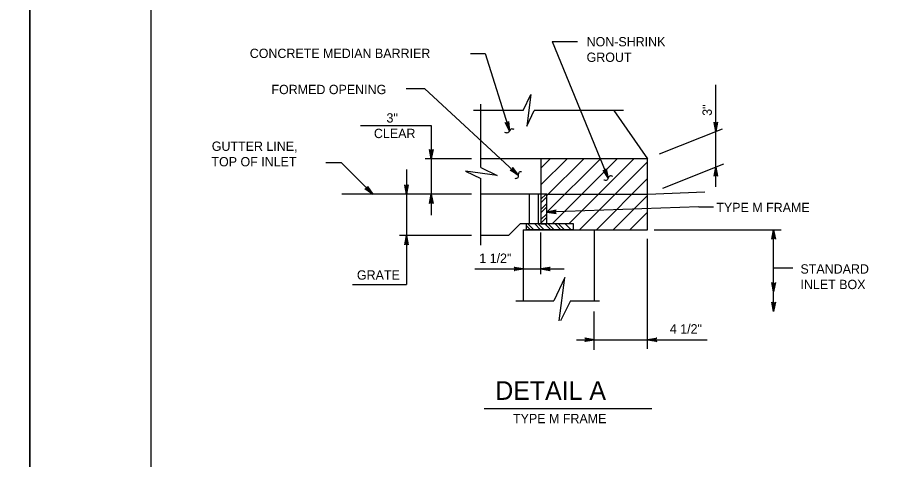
# Model space of a CAD drawing. Extents: x 2087776 to 2104538, y 970919 to 982612.
# Drawn here: x 2098799 to 2099715, y 975349 to 975816 of the extents above; entities that cross this region are included whole.
import ezdxf

# ---------------------------------------------------------------- set-up
doc = ezdxf.new("R2010")
doc.units = 0
doc.layers.add('1', color=7, linetype='Continuous')
doc.layers.add('PLT-BNDY', color=7, linetype='Continuous')

msp = doc.modelspace()

# ---------------------------------------------------------------- linework, layer by layer
at = {"layer": '1'}
for p, q in [((2099364.43, 975790.44), (2099391.19, 975790.44)), ((2099364.43, 975790.44), (2099423.86, 975646.14)), ((2099278.3, 975777.78), (2099293.91, 975777.78)), ((2099293.91, 975777.78), (2099319.46, 975695.94)), ((2099537.51, 975636.95), (2099537.51, 975744.64)), ((2099210.08, 975740.65), (2099229.72, 975740.65)), ((2099229.72, 975740.65), (2099328.68, 975649.24)), ((2099289.25, 975657.37), (2099289.25, 975724.39)), ((2099333.85, 975717.43), (2099281.45, 975717.43)), ((2099440.1, 975717.43), (2099345.4, 975717.43)), ((2099429.87, 975717.43), (2099465.26, 975666.61)), ((2099162.01, 975701.8), (2099236.76, 975701.8)), ((2099236.76, 975701.8), (2099236.76, 975606.95)), ((2099477.95, 975671.65), (2099544.7, 975698.18)), ((2099125.37, 975662.69), (2099141.35, 975662.69)), ((2099141.35, 975662.69), (2099174.92, 975629.11)), ((2099279.36, 975666.61), (2099230.2, 975666.61)), ((2099465.26, 975666.61), (2099289.25, 975666.61)), ((2099352.76, 975639.12), (2099380.26, 975666.61)), ((2099352.76, 975656.79), (2099362.59, 975666.61)), ((2099465.26, 975666.61), (2099352.76, 975666.61)), ((2099352.76, 975666.61), (2099352.76, 975629.11)), ((2099359.02, 975627.71), (2099397.93, 975666.61)), ((2099359.02, 975610.03), (2099415.6, 975666.61)), ((2099364.51, 975597.85), (2099433.27, 975666.61)), ((2099382.18, 975597.85), (2099450.94, 975666.61)), ((2099393.59, 975591.6), (2099465.26, 975663.27)), ((2099465.26, 975591.6), (2099465.26, 975666.61)), ((2099481.48, 975635.56), (2099546.18, 975661.27)), ((2099210.5, 975655.08), (2099210.5, 975533.71)), ((2099289.25, 975575.19), (2099289.25, 975645.82)), ((2099411.27, 975591.6), (2099465.26, 975645.6)), ((2099465.26, 975629.11), (2099525.89, 975631.54)), ((2099279.36, 975629.11), (2099142.12, 975629.11)), ((2099352.76, 975629.11), (2099289.25, 975629.11)), ((2099340.27, 975629.11), (2099340.27, 975597.85)), ((2099349.64, 975629.11), (2099349.64, 975597.85)), ((2099352.76, 975629.11), (2099352.76, 975597.85)), ((2099359.02, 975629.1), (2099352.76, 975629.1)), ((2099352.76, 975629.1), (2099352.76, 975597.85)), ((2099359.02, 975629.11), (2099465.26, 975629.11)), ((2099359.02, 975597.85), (2099359.02, 975629.1)), ((2099428.94, 975591.6), (2099465.26, 975627.93)), ((2099519.52, 975615.66), (2099359.02, 975610.29)), ((2099519.52, 975615.66), (2099535.06, 975615.66)), ((2099446.61, 975591.6), (2099465.26, 975610.26)), ((2099318.4, 975585.36), (2099330.89, 975597.85)), ((2099352.76, 975597.85), (2099330.89, 975597.85)), ((2099387.13, 975597.85), (2099337.13, 975597.85)), ((2099337.13, 975597.85), (2099337.13, 975591.6)), ((2099352.76, 975597.85), (2099359.02, 975597.85)), ((2099359.02, 975597.85), (2099352.76, 975597.85)), ((2099352.76, 975597.85), (2099359.02, 975597.85)), ((2099387.13, 975591.6), (2099387.13, 975597.85)), ((2099279.36, 975585.36), (2099203, 975585.36)), ((2099318.4, 975585.36), (2099289.25, 975585.36)), ((2099334.01, 975591.6), (2099334.01, 975516.6)), ((2099334.01, 975591.6), (2099465.26, 975591.6)), ((2099337.13, 975591.6), (2099387.13, 975591.6)), ((2099387.13, 975591.6), (2099337.13, 975591.6)), ((2099337.13, 975591.6), (2099387.13, 975591.6)), ((2099352.76, 975544.71), (2099352.76, 975588.76)), ((2099409.01, 975591.6), (2099409.01, 975516.6)), ((2099472.54, 975591.6), (2099606.7, 975591.6)), ((2099598.72, 975505.3), (2099598.72, 975591.6)), ((2099465.26, 975465.63), (2099465.26, 975582.11)), ((2099282.72, 975550.26), (2099377.28, 975550.26)), ((2099618.9, 975551.12), (2099598.72, 975551.12)), ((2099153.55, 975533.71), (2099210.5, 975533.71)), ((2099326.02, 975516.6), (2099366.48, 975516.6)), ((2099383.81, 975516.6), (2099414.63, 975516.6)), ((2099409.01, 975464.91), (2099409.01, 975505.09)), ((2099390.45, 975475.35), (2099528.38, 975475.35)), ((2099292.77, 975402.79), (2099469.95, 975402.79))]:
    msp.add_line(p, q, dxfattribs=at)
for points in [[(2101519.11, 974866.19), (2101519.11, 976716.58), (2098940.37, 976716.58), (2098940.37, 974866.19), (2101519.11, 974866.19), (2101519.11, 974952.67), (2100862.94, 974952.67), (2100862.94, 975164.86), (2101519.11, 975164.86), (2101519.11, 975259.89), (2100862.94, 975259.89), (2100862.94, 974866.19), (2101121.48, 974866.19), (2101121.48, 974952.67), (2101121.48, 974866.19), (2101374.1, 974866.19), (2101374.1, 974952.67), (2101374.1, 974912.26), (2101519.11, 974912.26)], [(2099333.85, 975717.43), (2099342.18, 975734.44), (2099337.65, 975701.14), (2099345.4, 975717.43)], [(2099319.46, 975695.94), (2099314.79, 975704.74), (2099315.15, 975704.45), (2099315.51, 975704.17), (2099315.88, 975704.08), (2099316.26, 975704), (2099316.59, 975704.04), (2099316.92, 975704.09), (2099317.21, 975704.24), (2099317.51, 975704.39), (2099317.76, 975704.67), (2099318.02, 975704.95), (2099318.16, 975705.39), (2099318.29, 975705.83), (2099319.46, 975695.94), (2099318.16, 975705.39), (2099318.02, 975704.95), (2099319.46, 975695.94), (2099317.76, 975704.67), (2099317.51, 975704.39), (2099319.46, 975695.94), (2099317.21, 975704.24), (2099316.92, 975704.09), (2099319.46, 975695.94), (2099316.59, 975704.04), (2099316.26, 975704), (2099319.46, 975695.94), (2099315.88, 975704.08), (2099315.51, 975704.17), (2099319.46, 975695.94), (2099315.15, 975704.45)], [(2099537.51, 975695.32), (2099535.68, 975705.11), (2099535.94, 975704.73), (2099536.2, 975704.35), (2099536.53, 975704.16), (2099536.86, 975703.97), (2099537.19, 975703.91), (2099537.51, 975703.85), (2099537.84, 975703.91), (2099538.17, 975703.97), (2099538.5, 975704.16), (2099538.83, 975704.35), (2099539.09, 975704.73), (2099539.35, 975705.11), (2099537.51, 975695.32), (2099539.09, 975704.73), (2099538.83, 975704.35), (2099537.51, 975695.32), (2099538.5, 975704.16), (2099538.17, 975703.97), (2099537.51, 975695.32), (2099537.84, 975703.91), (2099537.51, 975703.85), (2099537.51, 975695.32), (2099537.19, 975703.91), (2099536.86, 975703.97), (2099537.51, 975695.32), (2099536.53, 975704.16), (2099536.2, 975704.35), (2099537.51, 975695.32), (2099535.94, 975704.73)], [(2099236.76, 975666.61), (2099234.92, 975676.4), (2099235.18, 975676.02), (2099235.45, 975675.65), (2099235.77, 975675.45), (2099236.1, 975675.26), (2099236.43, 975675.2), (2099236.76, 975675.14), (2099237.09, 975675.2), (2099237.41, 975675.26), (2099237.74, 975675.45), (2099238.07, 975675.65), (2099238.33, 975676.02), (2099238.59, 975676.4), (2099236.76, 975666.61), (2099238.33, 975676.02), (2099238.07, 975675.65), (2099236.76, 975666.61), (2099237.74, 975675.45), (2099237.41, 975675.26), (2099236.76, 975666.61), (2099237.09, 975675.2), (2099236.76, 975675.14), (2099236.76, 975666.61), (2099236.43, 975675.2), (2099236.1, 975675.26), (2099236.76, 975666.61), (2099235.77, 975675.45), (2099235.45, 975675.65), (2099236.76, 975666.61), (2099235.18, 975676.02)], [(2099289.25, 975657.37), (2099306.27, 975649.04), (2099272.97, 975653.57), (2099289.25, 975645.82)], [(2099328.68, 975649.24), (2099320.25, 975654.53), (2099320.7, 975654.47), (2099321.16, 975654.4), (2099321.52, 975654.51), (2099321.89, 975654.62), (2099322.15, 975654.83), (2099322.41, 975655.03), (2099322.6, 975655.31), (2099322.78, 975655.59), (2099322.86, 975655.96), (2099322.94, 975656.33), (2099322.84, 975656.78), (2099322.74, 975657.23), (2099328.68, 975649.24), (2099322.84, 975656.78), (2099322.94, 975656.33), (2099328.68, 975649.24), (2099322.86, 975655.96), (2099322.78, 975655.59), (2099328.68, 975649.24), (2099322.6, 975655.31), (2099322.41, 975655.03), (2099328.68, 975649.24), (2099322.15, 975654.83), (2099321.89, 975654.62), (2099328.68, 975649.24), (2099321.52, 975654.51), (2099321.16, 975654.4), (2099328.68, 975649.24), (2099320.7, 975654.47)], [(2099423.86, 975646.14), (2099418.43, 975654.49), (2099418.82, 975654.24), (2099419.2, 975654), (2099419.58, 975653.94), (2099419.96, 975653.89), (2099420.28, 975653.96), (2099420.61, 975654.03), (2099420.89, 975654.21), (2099421.17, 975654.39), (2099421.4, 975654.69), (2099421.63, 975655), (2099421.73, 975655.44), (2099421.83, 975655.89), (2099423.86, 975646.14), (2099421.73, 975655.44), (2099421.63, 975655), (2099423.86, 975646.14), (2099421.4, 975654.69), (2099421.17, 975654.39), (2099423.86, 975646.14), (2099420.89, 975654.21), (2099420.61, 975654.03), (2099423.86, 975646.14), (2099420.28, 975653.96), (2099419.96, 975653.89), (2099423.86, 975646.14), (2099419.58, 975653.94), (2099419.2, 975654), (2099423.86, 975646.14), (2099418.82, 975654.24)], [(2099537.51, 975657.82), (2099539.35, 975648.04), (2099539.09, 975648.41), (2099538.83, 975648.79), (2099538.5, 975648.99), (2099538.17, 975649.18), (2099537.84, 975649.24), (2099537.51, 975649.29), (2099537.19, 975649.24), (2099536.86, 975649.18), (2099536.53, 975648.99), (2099536.2, 975648.79), (2099535.94, 975648.41), (2099535.68, 975648.04), (2099537.51, 975657.82), (2099535.94, 975648.41), (2099536.2, 975648.79), (2099537.51, 975657.82), (2099536.53, 975648.99), (2099536.86, 975649.18), (2099537.51, 975657.82), (2099537.19, 975649.24), (2099537.51, 975649.29), (2099537.51, 975657.82), (2099537.84, 975649.24), (2099538.17, 975649.18), (2099537.51, 975657.82), (2099538.5, 975648.99), (2099538.83, 975648.79), (2099537.51, 975657.82), (2099539.09, 975648.41)], [(2099174.92, 975629.11), (2099166.7, 975634.74), (2099167.16, 975634.65), (2099167.61, 975634.57), (2099167.98, 975634.67), (2099168.35, 975634.76), (2099168.62, 975634.95), (2099168.89, 975635.15), (2099169.08, 975635.42), (2099169.27, 975635.69), (2099169.37, 975636.06), (2099169.46, 975636.43), (2099169.38, 975636.88), (2099169.3, 975637.33), (2099174.92, 975629.11), (2099169.38, 975636.88), (2099169.46, 975636.43), (2099174.92, 975629.11), (2099169.37, 975636.06), (2099169.27, 975635.69), (2099174.92, 975629.11), (2099169.08, 975635.42), (2099168.89, 975635.15), (2099174.92, 975629.11), (2099168.62, 975634.95), (2099168.35, 975634.76), (2099174.92, 975629.11), (2099167.98, 975634.67), (2099167.61, 975634.57), (2099174.92, 975629.11), (2099167.16, 975634.65)], [(2099210.5, 975629.11), (2099208.67, 975638.9), (2099208.93, 975638.52), (2099209.19, 975638.15), (2099209.52, 975637.95), (2099209.85, 975637.76), (2099210.18, 975637.7), (2099210.5, 975637.64), (2099210.83, 975637.7), (2099211.16, 975637.76), (2099211.49, 975637.95), (2099211.82, 975638.15), (2099212.08, 975638.52), (2099212.34, 975638.9), (2099210.5, 975629.11), (2099212.08, 975638.52), (2099211.82, 975638.15), (2099210.5, 975629.11), (2099211.49, 975637.95), (2099211.16, 975637.76), (2099210.5, 975629.11), (2099210.83, 975637.7), (2099210.5, 975637.64), (2099210.5, 975629.11), (2099210.18, 975637.7), (2099209.85, 975637.76), (2099210.5, 975629.11), (2099209.52, 975637.95), (2099209.19, 975638.15), (2099210.5, 975629.11), (2099208.93, 975638.52)], [(2099236.76, 975629.11), (2099238.59, 975619.33), (2099238.33, 975619.71), (2099238.07, 975620.08), (2099237.74, 975620.28), (2099237.41, 975620.47), (2099237.09, 975620.53), (2099236.76, 975620.58), (2099236.43, 975620.53), (2099236.1, 975620.47), (2099235.77, 975620.28), (2099235.45, 975620.08), (2099235.18, 975619.71), (2099234.92, 975619.33), (2099236.76, 975629.11), (2099235.18, 975619.71), (2099235.45, 975620.08), (2099236.76, 975629.11), (2099235.77, 975620.28), (2099236.1, 975620.47), (2099236.76, 975629.11), (2099236.43, 975620.53), (2099236.76, 975620.58), (2099236.76, 975629.11), (2099237.09, 975620.53), (2099237.41, 975620.47), (2099236.76, 975629.11), (2099237.74, 975620.28), (2099238.07, 975620.08), (2099236.76, 975629.11), (2099238.33, 975619.71)], [(2099352.76, 975623.76), (2099358.11, 975629.1)], [(2099352.76, 975620.18), (2099359.02, 975626.43)], [(2099352.76, 975613.02), (2099359.02, 975619.27)], [(2099352.76, 975609.44), (2099359.02, 975615.7)], [(2099352.76, 975602.29), (2099359.02, 975608.54)], [(2099352.76, 975598.7), (2099359.02, 975604.96)], [(2099359.02, 975610.29), (2099368.86, 975608.78), (2099368.47, 975609.03), (2099368.09, 975609.28), (2099367.88, 975609.6), (2099367.68, 975609.92), (2099367.61, 975610.25), (2099367.54, 975610.57), (2099367.59, 975610.9), (2099367.63, 975611.23), (2099367.82, 975611.57), (2099368, 975611.9), (2099368.37, 975612.18), (2099368.74, 975612.45), (2099359.02, 975610.29), (2099368.37, 975612.18), (2099368, 975611.9), (2099359.02, 975610.29), (2099367.82, 975611.57), (2099367.63, 975611.23), (2099359.02, 975610.29), (2099367.59, 975610.9), (2099367.54, 975610.57), (2099359.02, 975610.29), (2099367.61, 975610.25), (2099367.68, 975609.92), (2099359.02, 975610.29), (2099367.88, 975609.6), (2099368.09, 975609.28), (2099359.02, 975610.29), (2099368.47, 975609.03)], [(2099337.13, 975596.11), (2099341.64, 975591.6)], [(2099338.97, 975597.85), (2099345.22, 975591.6)], [(2099346.13, 975597.85), (2099352.38, 975591.6)], [(2099349.71, 975597.85), (2099355.97, 975591.6)], [(2099356.87, 975597.85), (2099363.12, 975591.6)], [(2099360.44, 975597.85), (2099366.7, 975591.6)], [(2099367.6, 975597.85), (2099373.86, 975591.6)], [(2099371.18, 975597.85), (2099377.44, 975591.6)], [(2099378.34, 975597.85), (2099384.6, 975591.6)], [(2099210.5, 975585.36), (2099212.34, 975575.57), (2099212.08, 975575.95), (2099211.82, 975576.33), (2099211.49, 975576.52), (2099211.16, 975576.72), (2099210.83, 975576.77), (2099210.5, 975576.83), (2099210.18, 975576.77), (2099209.85, 975576.72), (2099209.52, 975576.52), (2099209.19, 975576.33), (2099208.93, 975575.95), (2099208.67, 975575.57), (2099210.5, 975585.36), (2099208.93, 975575.95), (2099209.19, 975576.33), (2099210.5, 975585.36), (2099209.52, 975576.52), (2099209.85, 975576.72), (2099210.5, 975585.36), (2099210.18, 975576.77), (2099210.5, 975576.83), (2099210.5, 975585.36), (2099210.83, 975576.77), (2099211.16, 975576.72), (2099210.5, 975585.36), (2099211.49, 975576.52), (2099211.82, 975576.33), (2099210.5, 975585.36), (2099212.08, 975575.95)], [(2099598.72, 975591.6), (2099600.56, 975581.81), (2099600.3, 975582.19), (2099600.04, 975582.57), (2099599.71, 975582.76), (2099599.38, 975582.96), (2099599.05, 975583.01), (2099598.72, 975583.07), (2099598.4, 975583.01), (2099598.07, 975582.96), (2099597.74, 975582.76), (2099597.41, 975582.57), (2099597.15, 975582.19), (2099596.89, 975581.81), (2099598.72, 975591.6), (2099597.15, 975582.19), (2099597.41, 975582.57), (2099598.72, 975591.6), (2099597.74, 975582.76), (2099598.07, 975582.96), (2099598.72, 975591.6), (2099598.4, 975583.01), (2099598.72, 975583.07), (2099598.72, 975591.6), (2099599.05, 975583.01), (2099599.38, 975582.96), (2099598.72, 975591.6), (2099599.71, 975582.76), (2099600.04, 975582.57), (2099598.72, 975591.6), (2099600.3, 975582.19)], [(2099334.01, 975550.26), (2099324.23, 975548.42), (2099324.6, 975548.68), (2099324.98, 975548.95), (2099325.18, 975549.27), (2099325.37, 975549.6), (2099325.43, 975549.93), (2099325.48, 975550.26), (2099325.43, 975550.59), (2099325.37, 975550.91), (2099325.18, 975551.24), (2099324.98, 975551.57), (2099324.6, 975551.83), (2099324.23, 975552.09), (2099334.01, 975550.26), (2099324.6, 975551.83), (2099324.98, 975551.57), (2099334.01, 975550.26), (2099325.18, 975551.24), (2099325.37, 975550.91), (2099334.01, 975550.26), (2099325.43, 975550.59), (2099325.48, 975550.26), (2099334.01, 975550.26), (2099325.43, 975549.93), (2099325.37, 975549.6), (2099334.01, 975550.26), (2099325.18, 975549.27), (2099324.98, 975548.95), (2099334.01, 975550.26), (2099324.6, 975548.68)], [(2099352.76, 975550.26), (2099362.55, 975552.09), (2099362.17, 975551.83), (2099361.79, 975551.57), (2099361.6, 975551.24), (2099361.41, 975550.91), (2099361.35, 975550.59), (2099361.29, 975550.26), (2099361.35, 975549.93), (2099361.41, 975549.6), (2099361.6, 975549.27), (2099361.79, 975548.95), (2099362.17, 975548.68), (2099362.55, 975548.42), (2099352.76, 975550.26), (2099362.17, 975548.68), (2099361.79, 975548.95), (2099352.76, 975550.26), (2099361.6, 975549.27), (2099361.41, 975549.6), (2099352.76, 975550.26), (2099361.35, 975549.93), (2099361.29, 975550.26), (2099352.76, 975550.26), (2099361.35, 975550.59), (2099361.41, 975550.91), (2099352.76, 975550.26), (2099361.6, 975551.24), (2099361.79, 975551.57), (2099352.76, 975550.26), (2099362.17, 975551.83)], [(2099371.9, 975495.44), (2099378.1, 975541.02), (2099366.48, 975516.6)], [(2099598.72, 975525.92), (2099596.89, 975535.71), (2099597.15, 975535.33), (2099597.41, 975534.95), (2099597.74, 975534.76), (2099598.07, 975534.56), (2099598.4, 975534.51), (2099598.72, 975534.45), (2099599.05, 975534.51), (2099599.38, 975534.56), (2099599.71, 975534.76), (2099600.04, 975534.95), (2099600.3, 975535.33), (2099600.56, 975535.71), (2099598.72, 975525.92), (2099600.3, 975535.33), (2099600.04, 975534.95), (2099598.72, 975525.92), (2099599.71, 975534.76), (2099599.38, 975534.56), (2099598.72, 975525.92), (2099599.05, 975534.51), (2099598.72, 975534.45), (2099598.72, 975525.92), (2099598.4, 975534.51), (2099598.07, 975534.56), (2099598.72, 975525.92), (2099597.74, 975534.76), (2099597.41, 975534.95), (2099598.72, 975525.92), (2099597.15, 975535.33)], [(2099383.79, 975516.6), (2099373.44, 975495.44)], [(2099598.72, 975505.3), (2099596.89, 975515.08), (2099597.15, 975514.7), (2099597.41, 975514.33), (2099597.74, 975514.13), (2099598.07, 975513.94), (2099598.4, 975513.88), (2099598.72, 975513.83), (2099599.05, 975513.88), (2099599.38, 975513.94), (2099599.71, 975514.13), (2099600.04, 975514.33), (2099600.3, 975514.7), (2099600.56, 975515.08), (2099598.72, 975505.3), (2099600.3, 975514.7), (2099600.04, 975514.33), (2099598.72, 975505.3), (2099599.71, 975514.13), (2099599.38, 975513.94), (2099598.72, 975505.3), (2099599.05, 975513.88), (2099598.72, 975513.83), (2099598.72, 975505.3), (2099598.4, 975513.88), (2099598.07, 975513.94), (2099598.72, 975505.3), (2099597.74, 975514.13), (2099597.41, 975514.33), (2099598.72, 975505.3), (2099597.15, 975514.7)], [(2099409.01, 975475.35), (2099399.23, 975473.51), (2099399.6, 975473.77), (2099399.98, 975474.03), (2099400.18, 975474.36), (2099400.37, 975474.69), (2099400.43, 975475.02), (2099400.48, 975475.35), (2099400.43, 975475.68), (2099400.37, 975476), (2099400.18, 975476.33), (2099399.98, 975476.66), (2099399.6, 975476.92), (2099399.23, 975477.18), (2099409.01, 975475.35), (2099399.6, 975476.92), (2099399.98, 975476.66), (2099409.01, 975475.35), (2099400.18, 975476.33), (2099400.37, 975476), (2099409.01, 975475.35), (2099400.43, 975475.68), (2099400.48, 975475.35), (2099409.01, 975475.35), (2099400.43, 975475.02), (2099400.37, 975474.69), (2099409.01, 975475.35), (2099400.18, 975474.36), (2099399.98, 975474.03), (2099409.01, 975475.35), (2099399.6, 975473.77)], [(2099465.26, 975475.35), (2099475.05, 975477.18), (2099474.67, 975476.92), (2099474.29, 975476.66), (2099474.1, 975476.33), (2099473.91, 975476), (2099473.85, 975475.68), (2099473.79, 975475.35), (2099473.85, 975475.02), (2099473.91, 975474.69), (2099474.1, 975474.36), (2099474.29, 975474.03), (2099474.67, 975473.77), (2099475.05, 975473.51), (2099465.26, 975475.35), (2099474.67, 975473.77), (2099474.29, 975474.03), (2099465.26, 975475.35), (2099474.1, 975474.36), (2099473.91, 975474.69), (2099465.26, 975475.35), (2099473.85, 975475.02), (2099473.79, 975475.35), (2099465.26, 975475.35), (2099473.85, 975475.68), (2099473.91, 975476), (2099465.26, 975475.35), (2099474.1, 975476.33), (2099474.29, 975476.66), (2099465.26, 975475.35), (2099474.67, 975476.92)]]:
    msp.add_lwpolyline(points, dxfattribs=at)
for points in [[(2099324.37, 975697.36), (2099321.22, 975697.97), (2099317.68, 975693.9), (2099314.61, 975694.36)], [(2099332.23, 975652.93), (2099329.19, 975651.87), (2099328.16, 975646.58), (2099325.27, 975645.45)], [(2099428.63, 975647.99), (2099425.43, 975648.32), (2099422.27, 975643.95), (2099419.17, 975644.14)]]:
    msp.add_spline(points, degree=3, dxfattribs=at)
at = {"layer": 'PLT-BNDY'}
for points in [[(2096053.23, 976765.79), (2098812.42, 976765.79), (2098812.42, 974816.97), (2096053.23, 974816.97)], [(2098812.42, 976765.79), (2101571.61, 976765.79), (2101571.61, 974816.97), (2098812.42, 974816.97)]]:
    msp.add_lwpolyline(points, close=True, dxfattribs=at)

# ---------------------------------------------------------------- texts
at = {"layer": '1'}
for s, height, p in [('NON-SHRINK', 9.843, (2099400.95, 975785.33)), ('GROUT', 9.843, (2099400.95, 975768.93)), ('FORMED OPENING', 9.8425, (2099067.8, 975734.86)), ('3"', 9.843, (2099189.43, 975704.82)), ('CLEAR', 9.843, (2099176.14, 975688.42)), ('GUTTER LINE,', 9.8425, (2099004.73, 975674.95)), ('TOP OF INLET', 9.8425, (2099004.38, 975658.55)), ('TYPE M FRAME', 9.8425, (2099538.07, 975610.2)), ('1 1/2"', 9.843, (2099287.51, 975556.61)), ('GRATE', 9.843, (2099158.15, 975538.88)), ('STANDARD', 9.843, (2099627.05, 975545.28)), ('INLET BOX', 9.843, (2099627.05, 975528.88)), ('4 1/2"', 9.843, (2099488.98, 975481.98)), ('DETAIL A', 19.685, (2099304.42, 975411.89)), ('TYPE M FRAME', 9.8425, (2099323.19, 975387.24))]:
    msp.add_text(s, height=height, dxfattribs=at).set_placement(p)
for s, height, rotation, p in [('CONCRETE MEDIAN BARRIER ', 9.8425, 360, (2099044.89, 975773.03)), ('3"', 9.843, 90, (2099533.35, 975711.98))]:
    msp.add_text(s, height=height, rotation=rotation, dxfattribs=at).set_placement(p)

doc.saveas('drawing.dxf')
